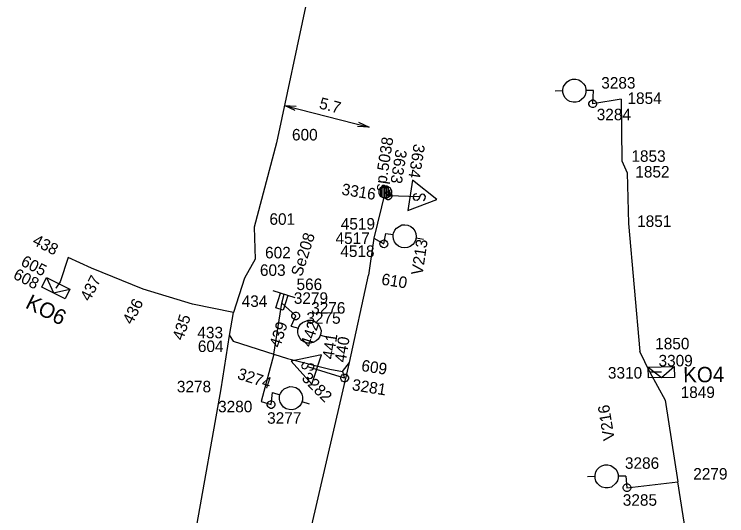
# Model space of a CAD drawing. Extents: x -535557 to -534097, y -1142175 to -1136716.
# Drawn here: x -534460.72 to -534414.27, y -1139882.31 to -1139849.61 of the extents above; entities that cross this region are included whole.
import ezdxf

# ---------------------------------------------------------------- set-up
doc = ezdxf.new("R2010")
doc.units = 0
doc.layers.add('Default', color=7, linetype='Continuous')
doc.layers.add('SS_SZDC', color=7, linetype='Continuous')

# ---------------------------------------------------------------- blocks, each defined once
blk = doc.blocks.new('POINT_DISPLAY')
at = {"layer": 'Default'}
blk.add_line((0, 0), (0, 0), dxfattribs=at)

msp = doc.modelspace()

# ---------------------------------------------------------------- linework, layer by layer
at = {"layer": 'SS_SZDC'}
for p, q in [((-534440.34, -1139842.53), (-534443.609, -1139857.989)), ((-534424.807, -1139854.162), (-534424.66, -1139854.009)), ((-534424.66, -1139854.009), (-534424.511, -1139853.907)), ((-534424.511, -1139853.907), (-534424.312, -1139853.853)), ((-534424.312, -1139853.853), (-534424.112, -1139853.85)), ((-534424.112, -1139853.85), (-534423.912, -1139853.896)), ((-534423.912, -1139853.896), (-534423.76, -1139853.994)), ((-534423.76, -1139853.994), (-534423.607, -1139854.141)), ((-534424.951, -1139854.514), (-534424.904, -1139854.314)), ((-534424.904, -1139854.314), (-534424.807, -1139854.162)), ((-534423.607, -1139854.141), (-534423.505, -1139854.289)), ((-534423.505, -1139854.289), (-534423.451, -1139854.488)), ((-534423.451, -1139854.488), (-534423.449, -1139854.588)), ((-534424.949, -1139854.614), (-534425.449, -1139854.623)), ((-534424.947, -1139854.714), (-534424.951, -1139854.514)), ((-534424.894, -1139854.913), (-534424.947, -1139854.714)), ((-534424.791, -1139855.062), (-534424.894, -1139854.913)), ((-534423.494, -1139854.889), (-534423.592, -1139855.041)), ((-534423.448, -1139854.688), (-534423.494, -1139854.889)), ((-534422.949, -1139854.579), (-534423.449, -1139854.588)), ((-534423.449, -1139854.588), (-534423.448, -1139854.688)), ((-534423, -1139855.45), (-534422.949, -1139854.579)), ((-534424.639, -1139855.209), (-534424.791, -1139855.062)), ((-534424.487, -1139855.306), (-534424.639, -1139855.209)), ((-534424.286, -1139855.353), (-534424.487, -1139855.306)), ((-534424.086, -1139855.349), (-534424.286, -1139855.353)), ((-534423.887, -1139855.296), (-534424.086, -1139855.349)), ((-534423.592, -1139855.041), (-534423.887, -1139855.296)), ((-534423.25, -1139855.4), (-534423.199, -1139855.3)), ((-534423.25, -1139855.5), (-534423.25, -1139855.4)), ((-534423.199, -1139855.3), (-534423.15, -1139855.25)), ((-534423.15, -1139855.25), (-534423.05, -1139855.2)), ((-534423.05, -1139855.2), (-534422.949, -1139855.2)), ((-534421.159, -1139855.149), (-534423, -1139855.45)), ((-534422.949, -1139855.2), (-534422.849, -1139855.25)), ((-534422.849, -1139855.25), (-534422.8, -1139855.3)), ((-534422.8, -1139855.3), (-534422.75, -1139855.4)), ((-534422.75, -1139855.4), (-534422.75, -1139855.5)), ((-534421.159, -1139855.149), (-534421.1, -1139859.17)), ((-534443.096, -1139855.561), (-534437.585, -1139856.978)), ((-534442.407, -1139855.893), (-534443.096, -1139855.561)), ((-534443.096, -1139855.561), (-534442.332, -1139855.602)), ((-534423.199, -1139855.6), (-534423.25, -1139855.5)), ((-534423.15, -1139855.65), (-534423.199, -1139855.6)), ((-534423.05, -1139855.7), (-534423.15, -1139855.65)), ((-534422.949, -1139855.7), (-534423.05, -1139855.7)), ((-534422.849, -1139855.65), (-534422.949, -1139855.7)), ((-534422.8, -1139855.6), (-534422.849, -1139855.65)), ((-534422.75, -1139855.5), (-534422.8, -1139855.6)), ((-534438.274, -1139856.646), (-534437.585, -1139856.978)), ((-534437.585, -1139856.978), (-534438.348, -1139856.937)), ((-534443.609, -1139857.989), (-534445.079, -1139863.489)), ((-534421.1, -1139859.17), (-534420.75, -1139859.959)), ((-534420.75, -1139859.959), (-534420.67, -1139863.25)), ((-534434.746, -1139860.438), (-534435.059, -1139862.413)), ((-534433.174, -1139861.699), (-534434.746, -1139860.438)), ((-534436.929, -1139861.1), (-534436.829, -1139860.9)), ((-534436.829, -1139860.9), (-534436.629, -1139860.8)), ((-534436.729, -1139860.95), (-534436.629, -1139860.85)), ((-534436.729, -1139861.5), (-534436.729, -1139860.95)), ((-534436.629, -1139860.8), (-534436.429, -1139860.8)), ((-534436.629, -1139860.85), (-534436.629, -1139861.55)), ((-534436.529, -1139861.55), (-534436.529, -1139860.85)), ((-534436.429, -1139860.8), (-534436.229, -1139860.9)), ((-534436.429, -1139861.55), (-534436.429, -1139860.85)), ((-534436.429, -1139860.85), (-534436.329, -1139860.95)), ((-534436.329, -1139860.95), (-534436.329, -1139861.5)), ((-534436.229, -1139860.9), (-534436.129, -1139861.1)), ((-534436.529, -1139861.2), (-534437.27, -1139864.219)), ((-534436.929, -1139861.3), (-534436.929, -1139861.1)), ((-534436.829, -1139861.5), (-534436.929, -1139861.3)), ((-534436.829, -1139861.05), (-534436.829, -1139861.35)), ((-534436.829, -1139861.35), (-534436.729, -1139861.5)), ((-534436.59, -1139861.4), (-534436.54, -1139861.3)), ((-534436.59, -1139861.5), (-534436.59, -1139861.4)), ((-534436.54, -1139861.3), (-534436.49, -1139861.25)), ((-534436.34, -1139861.45), (-534436.529, -1139861.2)), ((-534436.49, -1139861.25), (-534436.39, -1139861.2)), ((-534436.39, -1139861.2), (-534436.29, -1139861.2)), ((-534434.31, -1139861.52), (-534436.34, -1139861.45)), ((-534436.329, -1139861.5), (-534436.229, -1139861.35)), ((-534436.29, -1139861.2), (-534436.19, -1139861.25)), ((-534436.229, -1139861.35), (-534436.229, -1139861.05)), ((-534436.129, -1139861.3), (-534436.229, -1139861.5)), ((-534436.19, -1139861.25), (-534436.14, -1139861.3)), ((-534436.14, -1139861.3), (-534436.09, -1139861.4)), ((-534436.129, -1139861.1), (-534436.129, -1139861.3)), ((-534436.09, -1139861.4), (-534436.09, -1139861.5)), ((-534434.679, -1139861.613), (-534434.64, -1139861.366)), ((-534434.64, -1139861.366), (-534434.582, -1139861.324)), ((-534434.582, -1139861.324), (-534434.476, -1139861.291)), ((-534434.244, -1139861.429), (-534434.333, -1139861.668)), ((-534434.13, -1139861.345), (-534434.244, -1139861.429)), ((-534433.982, -1139861.369), (-534434.13, -1139861.345)), ((-534433.899, -1139861.483), (-534433.982, -1139861.369)), ((-534436.629, -1139861.6), (-534436.829, -1139861.5)), ((-534436.629, -1139861.55), (-534436.429, -1139861.55)), ((-534436.429, -1139861.6), (-534436.629, -1139861.6)), ((-534436.54, -1139861.6), (-534436.59, -1139861.5)), ((-534436.49, -1139861.65), (-534436.54, -1139861.6)), ((-534436.39, -1139861.7), (-534436.49, -1139861.65)), ((-534436.229, -1139861.5), (-534436.429, -1139861.6)), ((-534436.29, -1139861.7), (-534436.39, -1139861.7)), ((-534436.19, -1139861.65), (-534436.29, -1139861.7)), ((-534436.14, -1139861.6), (-534436.19, -1139861.65)), ((-534436.09, -1139861.5), (-534436.14, -1139861.6)), ((-534435.059, -1139862.413), (-534433.174, -1139861.699)), ((-534434.596, -1139861.727), (-534434.679, -1139861.613)), ((-534434.447, -1139861.751), (-534434.596, -1139861.727)), ((-534434.333, -1139861.668), (-534434.447, -1139861.751)), ((-534434.044, -1139861.764), (-534433.987, -1139861.722)), ((-534433.987, -1139861.722), (-534433.922, -1139861.631)), ((-534433.922, -1139861.631), (-534433.899, -1139861.483)), ((-534420.67, -1139863.25), (-534419.93, -1139871.61)), ((-534445.079, -1139863.489), (-534445, -1139865.569)), ((-534435.99, -1139863.876), (-534435.911, -1139863.685)), ((-534435.911, -1139863.685), (-534435.789, -1139863.552)), ((-534435.789, -1139863.552), (-534435.455, -1139863.35)), ((-534435.455, -1139863.35), (-534435.25, -1139863.33)), ((-534435.25, -1139863.33), (-534435.052, -1139863.36)), ((-534435.052, -1139863.36), (-534434.862, -1139863.44)), ((-534434.862, -1139863.44), (-534434.729, -1139863.561)), ((-534434.729, -1139863.561), (-534434.603, -1139863.732)), ((-534434.603, -1139863.732), (-534434.527, -1139863.895)), ((-534437.27, -1139864.219), (-534437.619, -1139866.62)), ((-534437.27, -1139864.219), (-534436.619, -1139864.579)), ((-534436.619, -1139864.579), (-534436.5, -1139863.899)), ((-534436.5, -1139863.899), (-534436.005, -1139863.974)), ((-534436.02, -1139864.073), (-534436.005, -1139863.974)), ((-534436.001, -1139864.279), (-534436.02, -1139864.073)), ((-534436.005, -1139863.974), (-534435.99, -1139863.876)), ((-534434.507, -1139864.101), (-534434.537, -1139864.298)), ((-534434.527, -1139863.895), (-534434.507, -1139864.101)), ((-534434.522, -1139864.199), (-534434.028, -1139864.274)), ((-534436.874, -1139864.591), (-534436.859, -1139864.493)), ((-534436.84, -1139864.698), (-534436.874, -1139864.591)), ((-534436.859, -1139864.493), (-534436.795, -1139864.401)), ((-534436.798, -1139864.755), (-534436.84, -1139864.698)), ((-534436.795, -1139864.401), (-534436.738, -1139864.359)), ((-534436.738, -1139864.359), (-534436.631, -1139864.325)), ((-534436.631, -1139864.325), (-534436.533, -1139864.34)), ((-534436.533, -1139864.34), (-534436.441, -1139864.404)), ((-534436.38, -1139864.666), (-534436.444, -1139864.758)), ((-534436.441, -1139864.404), (-534436.399, -1139864.461)), ((-534436.399, -1139864.461), (-534436.365, -1139864.568)), ((-534436.365, -1139864.568), (-534436.38, -1139864.666)), ((-534435.924, -1139864.442), (-534436.001, -1139864.279)), ((-534435.799, -1139864.613), (-534435.924, -1139864.442)), ((-534435.665, -1139864.734), (-534435.799, -1139864.613)), ((-534434.738, -1139864.622), (-534434.909, -1139864.748)), ((-534434.617, -1139864.489), (-534434.738, -1139864.622)), ((-534434.537, -1139864.298), (-534434.617, -1139864.489)), ((-534436.706, -1139864.819), (-534436.798, -1139864.755)), ((-534436.608, -1139864.834), (-534436.706, -1139864.819)), ((-534436.501, -1139864.8), (-534436.608, -1139864.834)), ((-534436.444, -1139864.758), (-534436.501, -1139864.8)), ((-534435.475, -1139864.813), (-534435.665, -1139864.734)), ((-534435.277, -1139864.843), (-534435.475, -1139864.813)), ((-534435.072, -1139864.824), (-534435.277, -1139864.843)), ((-534434.909, -1139864.748), (-534435.072, -1139864.824)), ((-534457.21, -1139865.469), (-534457.729, -1139867.059)), ((-534455.689, -1139866.17), (-534457.21, -1139865.469)), ((-534445, -1139865.569), (-534445.699, -1139866.819)), ((-534452.319, -1139867.53), (-534455.689, -1139866.17)), ((-534458.926, -1139867.401), (-534458.613, -1139866.776)), ((-534458.613, -1139866.776), (-534457.093, -1139867.538)), ((-534458.613, -1139866.776), (-534458.166, -1139867.782)), ((-534445.699, -1139866.819), (-534446.43, -1139869.049)), ((-534438.859, -1139872.319), (-534437.619, -1139866.62)), ((-534457.406, -1139868.163), (-534458.926, -1139867.401)), ((-534457.729, -1139867.059), (-534458.01, -1139867.469)), ((-534458.166, -1139867.782), (-534457.093, -1139867.538)), ((-534457.093, -1139867.538), (-534457.406, -1139868.163)), ((-534449.09, -1139868.51), (-534452.319, -1139867.53)), ((-534442.405, -1139868.097), (-534443.834, -1139867.642)), ((-534443.661, -1139868.747), (-534443.358, -1139867.794)), ((-534443.27, -1139868.44), (-534443.119, -1139867.87)), ((-534442.881, -1139867.945), (-534443.184, -1139868.898)), ((-534446.43, -1139869.049), (-534449.09, -1139868.51)), ((-534443.8, -1139871.78), (-534443.27, -1139868.44)), ((-534443.184, -1139868.898), (-534443.661, -1139868.747)), ((-534443.27, -1139868.44), (-534442.359, -1139869.28)), ((-534446.68, -1139870.549), (-534446.43, -1139869.049)), ((-534442.67, -1139869.94), (-534442.359, -1139869.28)), ((-534442.609, -1139869.23), (-534442.559, -1139869.13)), ((-534442.609, -1139869.33), (-534442.609, -1139869.23)), ((-534442.559, -1139869.43), (-534442.609, -1139869.33)), ((-534442.559, -1139869.13), (-534442.509, -1139869.08)), ((-534442.509, -1139869.08), (-534442.409, -1139869.03)), ((-534442.409, -1139869.03), (-534442.309, -1139869.03)), ((-534442.309, -1139869.03), (-534442.209, -1139869.08)), ((-534442.209, -1139869.08), (-534442.159, -1139869.13)), ((-534442.159, -1139869.13), (-534442.109, -1139869.23)), ((-534442.109, -1139869.33), (-534442.159, -1139869.43)), ((-534442.109, -1139869.23), (-534442.109, -1139869.33)), ((-534442.509, -1139869.48), (-534442.559, -1139869.43)), ((-534442.409, -1139869.53), (-534442.509, -1139869.48)), ((-534442.309, -1139869.53), (-534442.409, -1139869.53)), ((-534442.209, -1139869.48), (-534442.309, -1139869.53)), ((-534442.159, -1139869.43), (-534442.209, -1139869.48)), ((-534442.162, -1139869.99), (-534442.056, -1139869.813)), ((-534442.056, -1139869.813), (-534441.916, -1139869.699)), ((-534441.916, -1139869.699), (-534441.556, -1139869.548)), ((-534441.556, -1139869.548), (-534441.35, -1139869.558)), ((-534441.35, -1139869.558), (-534441.159, -1139869.617)), ((-534441.159, -1139869.617), (-534440.983, -1139869.723)), ((-534440.983, -1139869.723), (-534440.868, -1139869.863)), ((-534442.67, -1139869.94), (-534442.191, -1139870.086)), ((-534442.231, -1139870.387), (-534442.221, -1139870.181)), ((-534442.221, -1139870.181), (-534442.191, -1139870.086)), ((-534442.191, -1139870.086), (-534442.162, -1139869.99)), ((-534440.868, -1139869.863), (-534440.769, -1139870.05)), ((-534440.769, -1139870.05), (-534440.717, -1139870.223)), ((-534440.717, -1139870.223), (-534440.728, -1139870.429)), ((-534447.229, -1139874.04), (-534446.68, -1139870.549)), ((-534446.68, -1139870.549), (-534446.449, -1139870.93)), ((-534442.179, -1139870.56), (-534442.231, -1139870.387)), ((-534442.08, -1139870.747), (-534442.179, -1139870.56)), ((-534441.966, -1139870.887), (-534442.08, -1139870.747)), ((-534440.786, -1139870.62), (-534440.892, -1139870.797)), ((-534440.728, -1139870.429), (-534440.786, -1139870.62)), ((-534440.757, -1139870.524), (-534440.279, -1139870.67)), ((-534446.449, -1139870.93), (-534443.8, -1139871.78)), ((-534441.789, -1139870.993), (-534441.966, -1139870.887)), ((-534441.598, -1139871.051), (-534441.789, -1139870.993)), ((-534441.392, -1139871.062), (-534441.598, -1139871.051)), ((-534441.219, -1139871.01), (-534441.392, -1139871.062)), ((-534441.032, -1139870.911), (-534441.219, -1139871.01)), ((-534440.892, -1139870.797), (-534441.032, -1139870.911)), ((-534419.289, -1139872.94), (-534419.93, -1139871.61)), ((-534443.8, -1139871.78), (-534444.609, -1139874.85)), ((-534443.8, -1139871.78), (-534442.909, -1139872.059)), ((-534442.909, -1139872.059), (-534440.14, -1139872.75)), ((-534440.69, -1139871.824), (-534442.663, -1139872.234)), ((-534441.308, -1139873.726), (-534440.69, -1139871.824)), ((-534442.663, -1139872.234), (-534441.308, -1139873.726)), ((-534441.934, -1139872.418), (-534441.981, -1139872.561)), ((-534441.981, -1139872.561), (-534441.917, -1139872.687)), ((-534441.856, -1139872.339), (-534441.934, -1139872.418)), ((-534441.793, -1139872.307), (-534441.856, -1139872.339)), ((-534441.648, -1139872.669), (-534441.523, -1139872.447)), ((-534439.18, -1139873.329), (-534441.569, -1139872.59)), ((-534441.523, -1139872.447), (-534441.397, -1139872.383)), ((-534441.397, -1139872.383), (-534441.254, -1139872.429)), ((-534441.38, -1139883.2), (-534438.859, -1139872.319)), ((-534441.19, -1139872.555), (-534441.268, -1139872.793)), ((-534441.254, -1139872.429), (-534441.19, -1139872.555)), ((-534439.31, -1139872.899), (-534438.859, -1139872.319)), ((-534419.385, -1139872.614), (-534417.686, -1139872.585)), ((-534419.373, -1139873.314), (-534419.385, -1139872.614)), ((-534419.385, -1139872.614), (-534418.523, -1139873.299)), ((-534418.523, -1139873.299), (-534417.686, -1139872.585)), ((-534417.686, -1139872.585), (-534417.674, -1139873.285)), ((-534441.917, -1139872.687), (-534441.774, -1139872.733)), ((-534441.774, -1139872.733), (-534441.648, -1139872.669)), ((-534441.331, -1139872.825), (-534441.441, -1139872.842)), ((-534441.268, -1139872.793), (-534441.331, -1139872.825)), ((-534440.14, -1139872.75), (-534439.31, -1139872.899)), ((-534439.33, -1139873.129), (-534439.23, -1139873.079)), ((-534439.31, -1139872.899), (-534439.18, -1139873.329)), ((-534439.23, -1139873.079), (-534439.13, -1139873.079)), ((-534439.13, -1139873.079), (-534439.03, -1139873.129)), ((-534419.289, -1139872.94), (-534418.27, -1139874.78)), ((-534418.529, -1139872.95), (-534419.289, -1139872.94)), ((-534439.43, -1139873.279), (-534439.38, -1139873.179)), ((-534439.43, -1139873.379), (-534439.43, -1139873.279)), ((-534439.38, -1139873.479), (-534439.43, -1139873.379)), ((-534439.38, -1139873.179), (-534439.33, -1139873.129)), ((-534439.33, -1139873.529), (-534439.38, -1139873.479)), ((-534439.23, -1139873.579), (-534439.33, -1139873.529)), ((-534439.03, -1139873.529), (-534439.13, -1139873.579)), ((-534439.03, -1139873.129), (-534438.98, -1139873.179)), ((-534438.98, -1139873.479), (-534439.03, -1139873.529)), ((-534438.98, -1139873.179), (-534438.93, -1139873.279)), ((-534438.93, -1139873.379), (-534438.98, -1139873.479)), ((-534438.93, -1139873.279), (-534438.93, -1139873.379)), ((-534417.674, -1139873.285), (-534419.373, -1139873.314)), ((-534443.116, -1139874.039), (-534442.756, -1139873.888)), ((-534442.756, -1139873.888), (-534442.55, -1139873.898)), ((-534442.55, -1139873.898), (-534442.359, -1139873.957)), ((-534442.359, -1139873.957), (-534442.183, -1139874.063)), ((-534439.13, -1139873.579), (-534439.23, -1139873.579)), ((-534449.77, -1139888.219), (-534447.229, -1139874.04)), ((-534443.97, -1139875.059), (-534443.869, -1139874.28)), ((-534443.869, -1139874.28), (-534443.391, -1139874.426)), ((-534443.421, -1139874.521), (-534443.391, -1139874.426)), ((-534443.391, -1139874.426), (-534443.362, -1139874.33)), ((-534443.362, -1139874.33), (-534443.256, -1139874.153)), ((-534443.256, -1139874.153), (-534443.116, -1139874.039)), ((-534442.183, -1139874.063), (-534442.068, -1139874.203)), ((-534442.068, -1139874.203), (-534441.969, -1139874.39)), ((-534441.969, -1139874.39), (-534441.917, -1139874.563)), ((-534444.609, -1139874.85), (-534443.97, -1139875.059)), ((-534444.22, -1139875.009), (-534444.17, -1139874.909)), ((-534444.17, -1139874.909), (-534444.12, -1139874.859)), ((-534444.12, -1139874.859), (-534444.02, -1139874.809)), ((-534444.02, -1139874.809), (-534443.92, -1139874.809)), ((-534443.92, -1139874.809), (-534443.82, -1139874.859)), ((-534443.82, -1139874.859), (-534443.77, -1139874.909)), ((-534443.77, -1139874.909), (-534443.72, -1139875.009)), ((-534443.431, -1139874.727), (-534443.421, -1139874.521)), ((-534443.379, -1139874.9), (-534443.431, -1139874.727)), ((-534443.28, -1139875.087), (-534443.379, -1139874.9)), ((-534441.928, -1139874.769), (-534441.986, -1139874.96)), ((-534441.957, -1139874.864), (-534441.479, -1139875.01)), ((-534441.917, -1139874.563), (-534441.928, -1139874.769)), ((-534418.27, -1139874.78), (-534417.449, -1139880.1)), ((-534444.22, -1139875.109), (-534444.22, -1139875.009)), ((-534444.17, -1139875.209), (-534444.22, -1139875.109)), ((-534444.12, -1139875.259), (-534444.17, -1139875.209)), ((-534444.02, -1139875.309), (-534444.12, -1139875.259)), ((-534443.92, -1139875.309), (-534444.02, -1139875.309)), ((-534443.82, -1139875.259), (-534443.92, -1139875.309)), ((-534443.77, -1139875.209), (-534443.82, -1139875.259)), ((-534443.72, -1139875.109), (-534443.77, -1139875.209)), ((-534443.72, -1139875.009), (-534443.72, -1139875.109)), ((-534443.166, -1139875.227), (-534443.28, -1139875.087)), ((-534442.989, -1139875.333), (-534443.166, -1139875.227)), ((-534442.798, -1139875.391), (-534442.989, -1139875.333)), ((-534442.592, -1139875.402), (-534442.798, -1139875.391)), ((-534442.419, -1139875.35), (-534442.592, -1139875.402)), ((-534442.232, -1139875.251), (-534442.419, -1139875.35)), ((-534442.092, -1139875.137), (-534442.232, -1139875.251)), ((-534441.986, -1139874.96), (-534442.092, -1139875.137)), ((-534422.56, -1139879.149), (-534422.411, -1139879.047)), ((-534422.411, -1139879.047), (-534422.212, -1139878.993)), ((-534422.212, -1139878.993), (-534422.012, -1139878.99)), ((-534422.012, -1139878.99), (-534421.812, -1139879.036)), ((-534421.812, -1139879.036), (-534421.66, -1139879.134)), ((-534422.851, -1139879.654), (-534422.804, -1139879.454)), ((-534422.804, -1139879.454), (-534422.707, -1139879.302)), ((-534422.707, -1139879.302), (-534422.56, -1139879.149)), ((-534421.66, -1139879.134), (-534421.507, -1139879.281)), ((-534421.507, -1139879.281), (-534421.405, -1139879.429)), ((-534421.405, -1139879.429), (-534421.351, -1139879.628)), ((-534422.849, -1139879.754), (-534423.349, -1139879.763)), ((-534422.847, -1139879.854), (-534422.851, -1139879.654)), ((-534422.794, -1139880.053), (-534422.847, -1139879.854)), ((-534421.394, -1139880.029), (-534421.492, -1139880.181)), ((-534421.348, -1139879.828), (-534421.394, -1139880.029)), ((-534421.351, -1139879.628), (-534421.349, -1139879.728)), ((-534420.85, -1139879.719), (-534421.349, -1139879.728)), ((-534421.349, -1139879.728), (-534421.348, -1139879.828)), ((-534420.85, -1139879.719), (-534420.77, -1139880.479)), ((-534422.691, -1139880.202), (-534422.794, -1139880.053)), ((-534422.539, -1139880.349), (-534422.691, -1139880.202)), ((-534422.387, -1139880.446), (-534422.539, -1139880.349)), ((-534422.186, -1139880.493), (-534422.387, -1139880.446)), ((-534421.986, -1139880.489), (-534422.186, -1139880.493)), ((-534421.787, -1139880.436), (-534421.986, -1139880.489)), ((-534421.492, -1139880.181), (-534421.787, -1139880.436)), ((-534421.02, -1139880.429), (-534420.97, -1139880.329)), ((-534421.02, -1139880.529), (-534421.02, -1139880.429)), ((-534420.97, -1139880.329), (-534420.92, -1139880.279)), ((-534420.92, -1139880.279), (-534420.82, -1139880.229)), ((-534420.82, -1139880.229), (-534420.72, -1139880.229)), ((-534420.77, -1139880.479), (-534417.449, -1139880.1)), ((-534420.72, -1139880.229), (-534420.62, -1139880.279)), ((-534420.62, -1139880.279), (-534420.57, -1139880.329)), ((-534420.57, -1139880.329), (-534420.52, -1139880.429)), ((-534420.52, -1139880.429), (-534420.52, -1139880.529)), ((-534416.06, -1139888.909), (-534417.449, -1139880.1)), ((-534420.97, -1139880.629), (-534421.02, -1139880.529)), ((-534420.92, -1139880.679), (-534420.97, -1139880.629)), ((-534420.82, -1139880.729), (-534420.92, -1139880.679)), ((-534420.72, -1139880.729), (-534420.82, -1139880.729)), ((-534420.62, -1139880.679), (-534420.72, -1139880.729)), ((-534420.57, -1139880.629), (-534420.62, -1139880.679)), ((-534420.52, -1139880.529), (-534420.57, -1139880.629))]:
    msp.add_line(p, q, dxfattribs=at)

# ---------------------------------------------------------------- block references
for p in [(-534422.949, -1139854.579), (-534421.159, -1139855.149), (-534423, -1139855.45), (-534423, -1139855.45), (-534443.609, -1139857.989), (-534421.1, -1139859.17), (-534420.75, -1139859.959), (-534436.529, -1139861.2), (-534436.34, -1139861.45), (-534436.34, -1139861.45), (-534434.31, -1139861.52), (-534420.67, -1139863.25), (-534445.079, -1139863.489), (-534437.27, -1139864.219), (-534436.5, -1139863.899), (-534436.619, -1139864.579), (-534436.619, -1139864.579), (-534457.21, -1139865.469), (-534445, -1139865.569), (-534455.689, -1139866.17), (-534445.699, -1139866.819), (-534437.619, -1139866.62), (-534458.01, -1139867.469), (-534457.729, -1139867.059), (-534452.319, -1139867.53), (-534443.119, -1139867.87), (-534449.09, -1139868.51), (-534443.27, -1139868.44), (-534446.43, -1139869.049), (-534442.359, -1139869.28), (-534442.359, -1139869.28), (-534442.67, -1139869.94), (-534446.68, -1139870.549), (-534446.449, -1139870.93), (-534419.93, -1139871.61), (-534443.8, -1139871.78), (-534442.909, -1139872.059), (-534441.569, -1139872.59), (-534438.859, -1139872.319), (-534440.14, -1139872.75), (-534439.31, -1139872.899), (-534419.289, -1139872.94), (-534418.529, -1139872.95), (-534439.18, -1139873.329), (-534439.18, -1139873.329), (-534447.229, -1139874.04), (-534443.869, -1139874.28), (-534444.609, -1139874.85), (-534418.27, -1139874.78), (-534443.97, -1139875.059), (-534443.97, -1139875.059), (-534420.85, -1139879.719), (-534420.77, -1139880.479), (-534420.77, -1139880.479), (-534417.449, -1139880.1)]:
    msp.add_blockref('POINT_DISPLAY', p, dxfattribs=at)

# ---------------------------------------------------------------- texts
for s, p in [('3283', (-534422.447, -1139854.458)), ('1854', (-534420.737, -1139855.46)), ('3284', (-534422.741, -1139856.521)), ('600', (-534442.609, -1139857.839)), ('1853', (-534420.481, -1139859.233)), ('1852', (-534420.226, -1139860.255)), ('601', (-534444.079, -1139863.339)), ('1851', (-534420.108, -1139863.478)), ('4519', (-534439.428, -1139863.65)), ('4517', (-534439.771, -1139864.588)), ('4518', (-534439.458, -1139865.437)), ('602', (-534444.363, -1139865.528)), ('603', (-534444.699, -1139866.669)), ('566', (-534442.314, -1139867.593)), ('434', (-534445.888, -1139868.692)), ('3279', (-534442.49, -1139868.492)), ('3276', (-534441.359, -1139869.13)), ('3275', (-534441.67, -1139869.79)), ('433', (-534448.778, -1139870.739)), ('1850', (-534418.93, -1139871.46)), ('604', (-534448.745, -1139871.633)), ('3309', (-534418.713, -1139872.569)), ('3310', (-534422.012, -1139873.365)), ('3278', (-534450.114, -1139874.261)), ('1849', (-534417.27, -1139874.63)), ('3280', (-534447.427, -1139875.563)), ('3277', (-534444.231, -1139876.309)), ('3286', (-534420.902, -1139879.249)), ('2279', (-534416.449, -1139879.95)), ('3285', (-534421.042, -1139881.656))]:
    msp.add_text(s, height=0.75, dxfattribs=at).set_placement(p)
for s, height, rotation, p in [('5.7', 0.75, 345.5734, (-534440.887, -1139855.742)), ('sp.5038', 0.75, 81.3757, (-534436.529, -1139861.2)), ('3634', 0.75, 261, (-534434.67, -1139858.031)), ('3633', 0.75, 261, (-534435.844, -1139858.387)), ('3316', 0.75, 351, (-534439.413, -1139861.372)), ('438', 0.75, 333, (-534459.584, -1139864.592)), ('Se208', 0.75, 72.3757, (-534441.979, -1139866.764)), ('V213', 0.75, 81.3757, (-534434.105, -1139866.659)), ('605', 0.75, 333, (-534460.346, -1139865.959)), ('608', 0.75, 333, (-534460.842, -1139866.812)), ('610', 0.75, 351, (-534436.816, -1139867.233)), ('437', 0.75, 63, (-534455.794, -1139868.38)), ('KO6', 1, 333.3757, (-534460.051, -1139868.724)), ('436', 0.75, 63, (-534453.035, -1139869.893)), ('435', 0.75, 72, (-534449.719, -1139870.922)), ('439', 0.75, 72, (-534443.391, -1139871.398)), ('442', 0.75, 72, (-534441.352, -1139871.36)), ('441', 0.75, 81, (-534439.9, -1139872.143)), ('440', 0.75, 81, (-534439.106, -1139872.346)), ('609', 0.75, 351, (-534438.127, -1139872.863)), ('KO4', 1, 0.3757, (-534417.104, -1139873.613)), ('3274', 0.75, 342, (-534446.228, -1139873.359)), ('3282', 0.75, 315, (-534442.031, -1139873.394)), ('3281', 0.75, 351, (-534438.734, -1139874.117)), ('V216', 0.75, 99.3757, (-534421.561, -1139877.337))]:
    msp.add_text(s, height=height, rotation=rotation, dxfattribs=at).set_placement(p)

doc.saveas('drawing.dxf')
